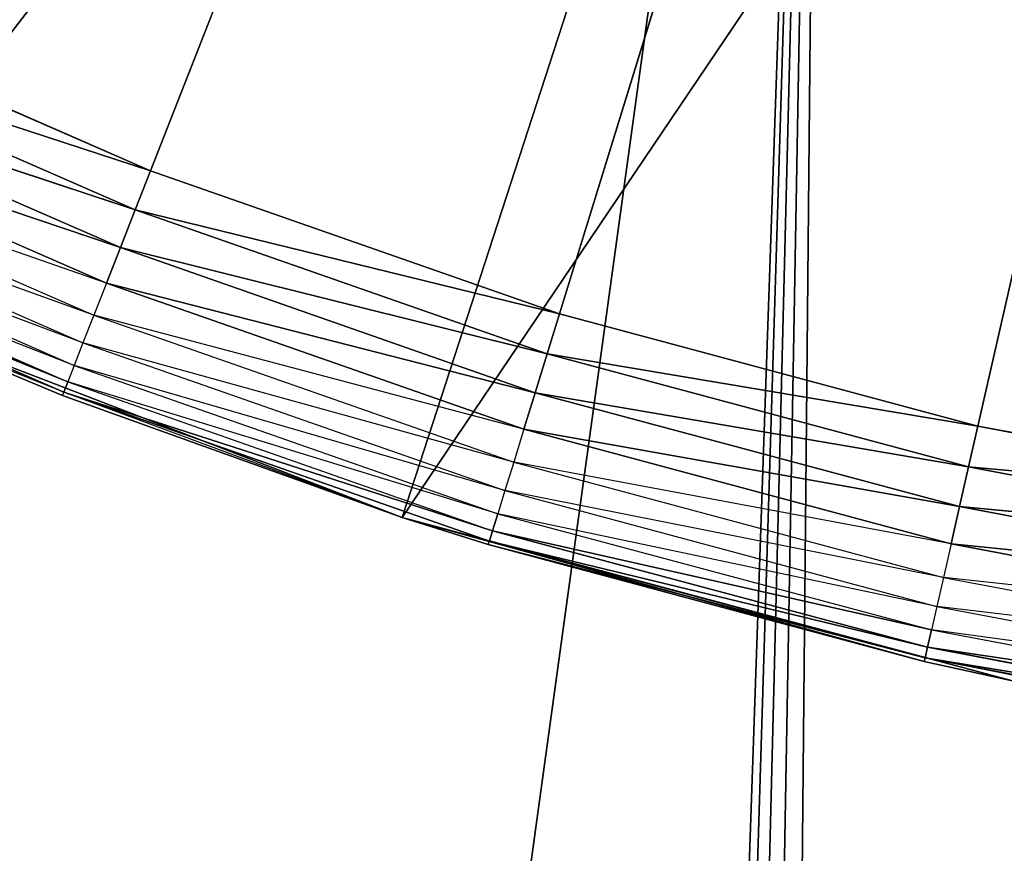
# Model space of a CAD drawing. Extents: x 0.05 to 8.85, y 0.05 to 8.85.
# Tile 344 of 656: x 1.015 to 1.0966, y 7.1958 to 7.2649. Entities that reach past the tile are written whole.
import ezdxf

# ---------------------------------------------------------------- set-up
doc = ezdxf.new("R2010")
doc.units = 0
doc.header["$LTSCALE"] = 2.54
doc.layers.get('0').update_dxf_attribs({"color": 13, "linetype": 'CONTINUOUS'})

# ---------------------------------------------------------------- blocks, each defined once
blk = doc.blocks.new('SZCZOTKA_DO_WC_BEZ_POKRYWK')
at = {"color": 0}
for p, q in [((1.025867, 7.252337, 5.35), (1.20123, 7.699156, 5.35)), ((1.025867, 7.252337, 5.35), (1.20123, 7.699156, 5.35)), ((1.20123, 7.699156, 5.35), (1.059748, 7.240482, 5.35)), ((1.20123, 7.699156, 5.35), (1.059748, 7.240482, 5.35)), ((1.09442, 7.23119, 5.35), (1.20123, 7.699156, 5.35)), ((1.09442, 7.23119, 5.35), (1.20123, 7.699156, 5.35)), ((0.07623, 0.074156, 5.65), (1.081523, 7.370264, 5.65)), ((0.07623, 0.074156, 5.65), (1.081523, 7.370264, 5.65)), ((0.872338, 1.318863, 5.65), (1.081523, 7.370264, 5.65)), ((0.872338, 1.318863, 5.65), (1.081523, 7.370264, 5.65)), ((0.898121, 1.374156, 5.65), (1.081523, 7.370264, 5.65)), ((0.898121, 1.374156, 5.65), (1.081523, 7.370264, 5.65)), ((0.933114, 1.424132, 5.65), (1.081523, 7.370264, 5.65)), ((0.933114, 1.424132, 5.65), (1.081523, 7.370264, 5.65)), ((0.976254, 1.467272, 5.65), (1.081523, 7.370264, 5.65)), ((0.976254, 1.467272, 5.65), (1.081523, 7.370264, 5.65)), ((1.02623, 1.502265, 5.65), (1.081523, 7.370264, 5.65)), ((1.02623, 1.502265, 5.65), (1.081523, 7.370264, 5.65)), ((0.997862, 7.242384, 5.55), (1.093074, 7.366286, 5.55)), ((0.997862, 7.242384, 5.55), (1.093074, 7.366286, 5.55)), ((1.046722, 7.223627, 5.55), (1.093074, 7.366286, 5.55)), ((1.046722, 7.223627, 5.55), (1.093074, 7.366286, 5.55)), ((1.046722, 7.223627, 5.55), (1.135647, 7.355356, 5.55)), ((1.046722, 7.223627, 5.55), (1.135647, 7.355356, 5.55)), ((1.025867, 7.252337, 5.35), (0.992966, 7.266691, 5.35)), ((1.025867, 7.252337, 5.35), (0.992966, 7.266691, 5.35)), ((0.991459, 7.263562, 5.350304), (1.024598, 7.249104, 5.350304)), ((1.025867, 7.252337, 5.35), (0.991459, 7.263562, 5.350304)), ((1.025867, 7.252337, 5.35), (0.991459, 7.263562, 5.350304)), ((0.991459, 7.263562, 5.350304), (1.024598, 7.249104, 5.350304)), ((0.989998, 7.260528, 5.351206), (1.023367, 7.245969, 5.351206)), ((1.024598, 7.249104, 5.350304), (0.989998, 7.260528, 5.351206)), ((1.024598, 7.249104, 5.350304), (0.989998, 7.260528, 5.351206)), ((0.989998, 7.260528, 5.351206), (1.023367, 7.245969, 5.351206)), ((1.023367, 7.245969, 5.351206), (0.988627, 7.257681, 5.352679)), ((1.023367, 7.245969, 5.351206), (0.988627, 7.257681, 5.352679)), ((0.988627, 7.257681, 5.352679), (1.022213, 7.243028, 5.352679)), ((0.987388, 7.255109, 5.354679), (1.02117, 7.240369, 5.354679)), ((1.022213, 7.243028, 5.352679), (0.987388, 7.255109, 5.354679)), ((0.986318, 7.252888, 5.357144), (1.020269, 7.238075, 5.357144)), ((1.02117, 7.240369, 5.354679), (0.986318, 7.252888, 5.357144)), ((1.025867, 7.252337, 5.35), (1.024598, 7.249104, 5.350304)), ((1.025867, 7.252337, 5.35), (1.024598, 7.249104, 5.350304)), ((1.059748, 7.240482, 5.35), (1.025867, 7.252337, 5.35)), ((1.059748, 7.240482, 5.35), (1.025867, 7.252337, 5.35)), ((0.985451, 7.251086, 5.36), (1.019539, 7.236214, 5.36)), ((1.020269, 7.238075, 5.357144), (0.985451, 7.251086, 5.36)), ((1.019539, 7.236214, 5.36), (0.984812, 7.249758, 5.36316)), ((0.984812, 7.249758, 5.36316), (1.019, 7.234842, 5.36316)), ((0.98442, 7.248946, 5.366527), (1.018671, 7.234002, 5.366527)), ((1.019, 7.234842, 5.36316), (0.98442, 7.248946, 5.366527)), ((1.019, 7.234842, 5.36316), (0.98442, 7.248946, 5.366527)), ((0.98442, 7.248946, 5.366527), (1.018671, 7.234002, 5.366527)), ((1.024598, 7.249104, 5.350304), (1.023367, 7.245969, 5.351206)), ((1.024598, 7.249104, 5.350304), (1.023367, 7.245969, 5.351206)), ((1.024598, 7.249104, 5.350304), (1.058724, 7.237163, 5.350304)), ((1.059748, 7.240482, 5.35), (1.024598, 7.249104, 5.350304)), ((1.059748, 7.240482, 5.35), (1.024598, 7.249104, 5.350304)), ((1.024598, 7.249104, 5.350304), (1.058724, 7.237163, 5.350304)), ((1.023367, 7.245969, 5.351206), (1.022213, 7.243028, 5.352679)), ((1.023367, 7.245969, 5.351206), (1.022213, 7.243028, 5.352679)), ((1.023367, 7.245969, 5.351206), (1.057731, 7.233945, 5.351206)), ((1.058724, 7.237163, 5.350304), (1.023367, 7.245969, 5.351206)), ((1.058724, 7.237163, 5.350304), (1.023367, 7.245969, 5.351206)), ((1.023367, 7.245969, 5.351206), (1.057731, 7.233945, 5.351206)), ((1.022213, 7.243028, 5.352679), (1.02117, 7.240369, 5.354679)), ((1.057731, 7.233945, 5.351206), (1.022213, 7.243028, 5.352679)), ((1.057731, 7.233945, 5.351206), (1.022213, 7.243028, 5.352679)), ((1.022213, 7.243028, 5.352679), (1.0568, 7.230926, 5.352679)), ((1.046722, 7.223627, 5.55), (0.997862, 7.242384, 5.55)), ((0.997862, 7.242384, 5.55), (1.01856, 7.233719, 5.37)), ((0.997862, 7.242384, 5.55), (1.01856, 7.233719, 5.37)), ((0.997862, 7.242384, 5.37), (1.01856, 7.233719, 5.37)), ((1.046722, 7.223627, 5.55), (0.997862, 7.242384, 5.55)), ((1.018671, 7.234002, 5.366527), (0.997862, 7.242384, 5.37)), ((1.02117, 7.240369, 5.354679), (1.020269, 7.238075, 5.357144)), ((1.02117, 7.240369, 5.354679), (1.055958, 7.228197, 5.354679)), ((1.0568, 7.230926, 5.352679), (1.02117, 7.240369, 5.354679)), ((1.059748, 7.240482, 5.35), (1.058724, 7.237163, 5.350304)), ((1.059748, 7.240482, 5.35), (1.058724, 7.237163, 5.350304)), ((1.09442, 7.23119, 5.35), (1.059748, 7.240482, 5.35)), ((1.09442, 7.23119, 5.35), (1.059748, 7.240482, 5.35)), ((1.020269, 7.238075, 5.357144), (1.019539, 7.236214, 5.36)), ((1.020269, 7.238075, 5.357144), (1.055232, 7.225841, 5.357144)), ((1.055958, 7.228197, 5.354679), (1.020269, 7.238075, 5.357144)), ((1.058724, 7.237163, 5.350304), (1.057731, 7.233945, 5.351206)), ((1.058724, 7.237163, 5.350304), (1.057731, 7.233945, 5.351206)), ((1.058724, 7.237163, 5.350304), (1.093647, 7.227805, 5.350304)), ((1.09442, 7.23119, 5.35), (1.058724, 7.237163, 5.350304)), ((1.09442, 7.23119, 5.35), (1.058724, 7.237163, 5.350304)), ((1.058724, 7.237163, 5.350304), (1.093647, 7.227805, 5.350304)), ((1.019539, 7.236214, 5.36), (1.019, 7.234842, 5.36316)), ((1.019539, 7.236214, 5.36), (1.054642, 7.22393, 5.36)), ((1.055232, 7.225841, 5.357144), (1.019539, 7.236214, 5.36)), ((1.019, 7.234842, 5.36316), (1.018671, 7.234002, 5.366527)), ((1.019, 7.234842, 5.36316), (1.018671, 7.234002, 5.366527)), ((1.054642, 7.22393, 5.36), (1.019, 7.234842, 5.36316)), ((1.019, 7.234842, 5.36316), (1.054208, 7.222522, 5.36316)), ((1.01856, 7.233719, 5.37), (1.018671, 7.234002, 5.366527)), ((1.046722, 7.223627, 5.37), (1.018671, 7.234002, 5.366527)), ((1.018671, 7.234002, 5.366527), (1.053942, 7.22166, 5.366527)), ((1.054208, 7.222522, 5.36316), (1.018671, 7.234002, 5.366527)), ((1.054208, 7.222522, 5.36316), (1.018671, 7.234002, 5.366527)), ((1.018671, 7.234002, 5.366527), (1.053942, 7.22166, 5.366527)), ((1.057731, 7.233945, 5.351206), (1.0568, 7.230926, 5.352679)), ((1.057731, 7.233945, 5.351206), (1.0568, 7.230926, 5.352679)), ((1.057731, 7.233945, 5.351206), (1.092898, 7.224522, 5.351206)), ((1.093647, 7.227805, 5.350304), (1.057731, 7.233945, 5.351206)), ((1.093647, 7.227805, 5.350304), (1.057731, 7.233945, 5.351206)), ((1.057731, 7.233945, 5.351206), (1.092898, 7.224522, 5.351206)), ((1.046722, 7.223627, 5.55), (1.01856, 7.233719, 5.37)), ((1.01856, 7.233719, 5.37), (1.046722, 7.223627, 5.37)), ((1.046722, 7.223627, 5.55), (1.01856, 7.233719, 5.37)), ((1.0568, 7.230926, 5.352679), (1.055958, 7.228197, 5.354679)), ((1.092898, 7.224522, 5.351206), (1.0568, 7.230926, 5.352679)), ((1.092898, 7.224522, 5.351206), (1.0568, 7.230926, 5.352679)), ((1.0568, 7.230926, 5.352679), (1.092195, 7.221442, 5.352679)), ((1.09442, 7.23119, 5.35), (1.093647, 7.227805, 5.350304)), ((1.09442, 7.23119, 5.35), (1.093647, 7.227805, 5.350304)), ((1.12969, 7.224517, 5.35), (1.09442, 7.23119, 5.35)), ((1.12969, 7.224517, 5.35), (1.09442, 7.23119, 5.35)), ((1.055958, 7.228197, 5.354679), (1.055232, 7.225841, 5.357144)), ((1.055958, 7.228197, 5.354679), (1.091559, 7.218657, 5.354679)), ((1.092195, 7.221442, 5.352679), (1.055958, 7.228197, 5.354679)), ((1.093647, 7.227805, 5.350304), (1.092898, 7.224522, 5.351206)), ((1.093647, 7.227805, 5.350304), (1.092898, 7.224522, 5.351206)), ((1.093647, 7.227805, 5.350304), (1.129172, 7.221083, 5.350304)), ((1.12969, 7.224517, 5.35), (1.093647, 7.227805, 5.350304)), ((1.12969, 7.224517, 5.35), (1.093647, 7.227805, 5.350304)), ((1.093647, 7.227805, 5.350304), (1.129172, 7.221083, 5.350304)), ((1.055232, 7.225841, 5.357144), (1.054642, 7.22393, 5.36)), ((1.055232, 7.225841, 5.357144), (1.091011, 7.216254, 5.357144)), ((1.091559, 7.218657, 5.354679), (1.055232, 7.225841, 5.357144)), ((1.092898, 7.224522, 5.351206), (1.092195, 7.221442, 5.352679)), ((1.092898, 7.224522, 5.351206), (1.092195, 7.221442, 5.352679)), ((1.092898, 7.224522, 5.351206), (1.12867, 7.217754, 5.351206)), ((1.129172, 7.221083, 5.350304), (1.092898, 7.224522, 5.351206)), ((1.129172, 7.221083, 5.350304), (1.092898, 7.224522, 5.351206)), ((1.092898, 7.224522, 5.351206), (1.12867, 7.217754, 5.351206)), ((1.046722, 7.223627, 5.37), (1.046722, 7.223627, 5.55)), ((1.046722, 7.223627, 5.37), (1.053853, 7.22137, 5.37)), ((1.053853, 7.22137, 5.37), (1.046722, 7.223627, 5.55)), ((1.046722, 7.223627, 5.37), (1.046722, 7.223627, 5.55)), ((1.053853, 7.22137, 5.37), (1.046722, 7.223627, 5.55)), ((1.08997, 7.211692, 5.37), (1.046722, 7.223627, 5.55)), ((1.08997, 7.211692, 5.37), (1.046722, 7.223627, 5.55)), ((1.097274, 7.210082, 5.55), (1.046722, 7.223627, 5.55)), ((1.097274, 7.210082, 5.55), (1.046722, 7.223627, 5.55)), ((1.046722, 7.223627, 5.37), (1.053942, 7.22166, 5.366527)), ((1.054642, 7.22393, 5.36), (1.054208, 7.222522, 5.36316)), ((1.091011, 7.216254, 5.357144), (1.054642, 7.22393, 5.36)), ((1.054642, 7.22393, 5.36), (1.090566, 7.214304, 5.36)), ((1.054208, 7.222522, 5.36316), (1.053942, 7.22166, 5.366527)), ((1.054208, 7.222522, 5.36316), (1.053942, 7.22166, 5.366527)), ((1.054208, 7.222522, 5.36316), (1.090238, 7.212868, 5.36316)), ((1.090566, 7.214304, 5.36), (1.054208, 7.222522, 5.36316)), ((1.090566, 7.214304, 5.36), (1.054208, 7.222522, 5.36316)), ((1.054208, 7.222522, 5.36316), (1.090238, 7.212868, 5.36316)), ((1.053853, 7.22137, 5.37), (1.053942, 7.22166, 5.366527)), ((1.053942, 7.22166, 5.366527), (1.090037, 7.211988, 5.366527)), ((1.090238, 7.212868, 5.36316), (1.053942, 7.22166, 5.366527)), ((1.090238, 7.212868, 5.36316), (1.053942, 7.22166, 5.366527)), ((1.053942, 7.22166, 5.366527), (1.090037, 7.211988, 5.366527)), ((1.053853, 7.22137, 5.37), (1.08997, 7.211692, 5.37)), ((1.053853, 7.22137, 5.37), (1.08997, 7.211692, 5.37)), ((1.053853, 7.22137, 5.37), (1.090037, 7.211988, 5.366527)), ((1.053853, 7.22137, 5.37), (1.090037, 7.211988, 5.366527)), ((1.092195, 7.221442, 5.352679), (1.091559, 7.218657, 5.354679)), ((1.12867, 7.217754, 5.351206), (1.092195, 7.221442, 5.352679)), ((1.12867, 7.217754, 5.351206), (1.092195, 7.221442, 5.352679)), ((1.092195, 7.221442, 5.352679), (1.128199, 7.214629, 5.352679)), ((1.091559, 7.218657, 5.354679), (1.091011, 7.216254, 5.357144)), ((1.091559, 7.218657, 5.354679), (1.127774, 7.211805, 5.354679)), ((1.128199, 7.214629, 5.352679), (1.091559, 7.218657, 5.354679)), ((1.091011, 7.216254, 5.357144), (1.090566, 7.214304, 5.36)), ((1.091011, 7.216254, 5.357144), (1.127406, 7.209367, 5.357144)), ((1.127774, 7.211805, 5.354679), (1.091011, 7.216254, 5.357144)), ((1.090566, 7.214304, 5.36), (1.090238, 7.212868, 5.36316)), ((1.090566, 7.214304, 5.36), (1.090238, 7.212868, 5.36316)), ((1.127406, 7.209367, 5.357144), (1.090566, 7.214304, 5.36)), ((1.090566, 7.214304, 5.36), (1.127108, 7.207391, 5.36)), ((1.090238, 7.212868, 5.36316), (1.090037, 7.211988, 5.366527)), ((1.090238, 7.212868, 5.36316), (1.090037, 7.211988, 5.366527)), ((1.090238, 7.212868, 5.36316), (1.126889, 7.205933, 5.36316)), ((1.127108, 7.207391, 5.36), (1.090238, 7.212868, 5.36316)), ((1.127108, 7.207391, 5.36), (1.090238, 7.212868, 5.36316)), ((1.090238, 7.212868, 5.36316), (1.126889, 7.205933, 5.36316)), ((1.08997, 7.211692, 5.37), (1.090037, 7.211988, 5.366527)), ((1.097274, 7.210082, 5.37), (1.090037, 7.211988, 5.366527)), ((1.126709, 7.204741, 5.37), (1.090037, 7.211988, 5.366527)), ((1.090037, 7.211988, 5.366527), (1.126754, 7.205042, 5.366527)), ((1.126889, 7.205933, 5.36316), (1.090037, 7.211988, 5.366527)), ((1.126889, 7.205933, 5.36316), (1.090037, 7.211988, 5.366527)), ((1.090037, 7.211988, 5.366527), (1.126754, 7.205042, 5.366527)), ((1.08997, 7.211692, 5.37), (1.097274, 7.210082, 5.55)), ((1.08997, 7.211692, 5.37), (1.097274, 7.210082, 5.37)), ((1.08997, 7.211692, 5.37), (1.097274, 7.210082, 5.55))]:
    blk.add_line(p, q, dxfattribs=at)
mesh = blk.add_polyface(dxfattribs=at)
corners = [(1.20123, 7.699156, 5.35), (1.025867, 7.252337, 5.35), (0.992966, 7.266691, 5.35)]
mesh.append_faces([[corners[k] for k in face] for face in [(0, 1, 2)]], dxfattribs={"color": 0})
mesh = blk.add_polyface(dxfattribs=at)
corners = [(1.20123, 7.699156, 5.35), (1.059748, 7.240482, 5.35), (1.025867, 7.252337, 5.35)]
mesh.append_faces([[corners[k] for k in face] for face in [(0, 1, 2)]], dxfattribs={"color": 0})
mesh = blk.add_polyface(dxfattribs=at)
corners = [(1.20123, 7.699156, 5.35), (1.09442, 7.23119, 5.35), (1.059748, 7.240482, 5.35)]
mesh.append_faces([[corners[k] for k in face] for face in [(0, 1, 2)]], dxfattribs={"color": 0})
mesh = blk.add_polyface(dxfattribs=at)
corners = [(1.20123, 7.699156, 5.35), (1.12969, 7.224517, 5.35), (1.09442, 7.23119, 5.35)]
mesh.append_faces([[corners[k] for k in face] for face in [(0, 1, 2)]], dxfattribs={"color": 0})
mesh = blk.add_polyface(dxfattribs=at)
corners = [(1.140453, 1.543839, 5.55), (1.081523, 1.528049, 5.55), (0.872338, 7.579449, 5.55)]
mesh.append_faces([[corners[k] for k in face] for face in [(0, 1, 2)]], dxfattribs={"color": 0})
mesh = blk.add_polyface(dxfattribs=at)
corners = [(1.081523, 1.528049, 5.55), (1.02623, 1.502265, 5.55), (0.872338, 7.579449, 5.55)]
mesh.append_faces([[corners[k] for k in face] for face in [(0, 1, 2)]], dxfattribs={"color": 0})
mesh = blk.add_polyface(dxfattribs=at)
corners = [(1.02623, 1.502265, 5.55), (0.978132, 1.468836, 5.55), (0.872338, 7.579449, 5.55)]
mesh.append_faces([[corners[k] for k in face] for face in [(0, 1, 2)]], dxfattribs={"color": 0})
mesh = blk.add_polyface(dxfattribs=at)
corners = [(1.20123, 1.549156, 5.55), (1.140453, 1.543839, 5.55), (0.872338, 7.579449, 5.55)]
mesh.append_faces([[corners[k] for k in face] for face in [(0, 1, 2)]], dxfattribs={"color": 0})
mesh = blk.add_polyface(dxfattribs=at)
corners = [(1.20123, 1.549156, 5.55), (0.872338, 7.579449, 5.55), (0.898121, 7.524156, 5.55)]
mesh.append_faces([[corners[k] for k in face] for face in [(0, 1, 2)]], dxfattribs={"color": 0})
mesh = blk.add_polyface(dxfattribs=at)
corners = [(1.262007, 1.543839, 5.55), (1.20123, 1.549156, 5.55), (0.898121, 7.524156, 5.55)]
mesh.append_faces([[corners[k] for k in face] for face in [(0, 1, 2)]], dxfattribs={"color": 0})
mesh = blk.add_polyface(dxfattribs=at)
corners = [(1.262007, 1.543839, 5.55), (0.898121, 7.524156, 5.55), (0.933114, 7.474181, 5.55)]
mesh.append_faces([[corners[k] for k in face] for face in [(0, 1, 2)]], dxfattribs={"color": 0})
mesh = blk.add_polyface(dxfattribs=at)
corners = [(1.262007, 1.543839, 5.55), (0.933114, 7.474181, 5.55), (0.978132, 7.429476, 5.55)]
mesh.append_faces([[corners[k] for k in face] for face in [(0, 1, 2)]], dxfattribs={"color": 0})
mesh = blk.add_polyface(dxfattribs=at)
corners = [(1.02623, 7.396047, 5.65), (0.976254, 7.43104, 5.65), (0.07623, 0.074156, 5.65)]
mesh.append_faces([[corners[k] for k in face] for face in [(0, 1, 2)]], dxfattribs={"color": 0})
mesh = blk.add_polyface(dxfattribs=at)
corners = [(7.820937, 1.528049, 5.55), (7.762007, 1.543839, 5.55), (0.978132, 7.429476, 5.55)]
mesh.append_faces([[corners[k] for k in face] for face in [(0, 1, 2)]], dxfattribs={"color": 0})
mesh = blk.add_polyface(dxfattribs=at)
corners = [(7.87623, 1.502265, 5.55), (7.820937, 1.528049, 5.55), (0.978132, 7.429476, 5.55)]
mesh.append_faces([[corners[k] for k in face] for face in [(0, 1, 2)]], dxfattribs={"color": 0})
mesh = blk.add_polyface(dxfattribs=at)
corners = [(7.762007, 1.543839, 5.55), (7.70123, 1.549156, 5.55), (0.978132, 7.429476, 5.55)]
mesh.append_faces([[corners[k] for k in face] for face in [(0, 1, 2)]], dxfattribs={"color": 0})
mesh = blk.add_polyface(dxfattribs=at)
corners = [(7.70123, 1.549156, 5.55), (7.640453, 1.543839, 5.55), (0.978132, 7.429476, 5.55)]
mesh.append_faces([[corners[k] for k in face] for face in [(0, 1, 2)]], dxfattribs={"color": 0})
mesh = blk.add_polyface(dxfattribs=at)
corners = [(7.640453, 1.543839, 5.55), (7.581523, 1.528049, 5.55), (0.978132, 7.429476, 5.55)]
mesh.append_faces([[corners[k] for k in face] for face in [(0, 1, 2)]], dxfattribs={"color": 0})
mesh = blk.add_polyface(dxfattribs=at)
corners = [(7.926206, 1.467272, 5.55), (7.87623, 1.502265, 5.55), (0.978132, 7.429476, 5.55)]
mesh.append_faces([[corners[k] for k in face] for face in [(0, 1, 2)]], dxfattribs={"color": 0})
mesh = blk.add_polyface(dxfattribs=at)
corners = [(7.926206, 1.467272, 5.55), (0.978132, 7.429476, 5.55), (1.02623, 7.396047, 5.55)]
mesh.append_faces([[corners[k] for k in face] for face in [(0, 1, 2)]], dxfattribs={"color": 0})
mesh = blk.add_polyface(dxfattribs=at)
corners = [(1.320937, 1.528049, 5.55), (1.262007, 1.543839, 5.55), (0.978132, 7.429476, 5.55)]
mesh.append_faces([[corners[k] for k in face] for face in [(0, 1, 2)]], dxfattribs={"color": 0})
mesh = blk.add_polyface(dxfattribs=at)
corners = [(1.37623, 1.502265, 5.55), (1.320937, 1.528049, 5.55), (0.978132, 7.429476, 5.55)]
mesh.append_faces([[corners[k] for k in face] for face in [(0, 1, 2)]], dxfattribs={"color": 0})
mesh = blk.add_polyface(dxfattribs=at)
corners = [(7.581523, 1.528049, 5.55), (1.469346, 1.424132, 5.55), (0.978132, 7.429476, 5.55)]
mesh.append_faces([[corners[k] for k in face] for face in [(0, 1, 2)]], dxfattribs={"color": 0})
mesh = blk.add_polyface(dxfattribs=at)
corners = [(1.469346, 1.424132, 5.55), (1.424329, 1.468836, 5.55), (0.978132, 7.429476, 5.55)]
mesh.append_faces([[corners[k] for k in face] for face in [(0, 1, 2)]], dxfattribs={"color": 0})
mesh = blk.add_polyface(dxfattribs=at)
corners = [(1.424329, 1.468836, 5.55), (1.37623, 1.502265, 5.55), (0.978132, 7.429476, 5.55)]
mesh.append_faces([[corners[k] for k in face] for face in [(0, 1, 2)]], dxfattribs={"color": 0})
mesh = blk.add_polyface(dxfattribs=at)
corners = [(1.081523, 7.370264, 5.65), (1.02623, 7.396047, 5.65), (0.07623, 0.074156, 5.65)]
mesh.append_faces([[corners[k] for k in face] for face in [(0, 1, 2)]], dxfattribs={"color": 0})
mesh = blk.add_polyface(dxfattribs=at)
corners = [(7.926206, 1.467272, 5.55), (1.02623, 7.396047, 5.55), (1.081523, 7.370264, 5.55)]
mesh.append_faces([[corners[k] for k in face] for face in [(0, 1, 2)]], dxfattribs={"color": 0})
mesh = blk.add_polyface(dxfattribs=at)
corners = [(1.052207, 7.382467, 5.55), (0.95123, 7.266143, 5.55), (0.997862, 7.242384, 5.55)]
mesh.append_faces([[corners[k] for k in face] for face in [(0, 1, 2)]], dxfattribs={"color": 0})
mesh = blk.add_polyface(dxfattribs=at)
corners = [(1.093074, 7.366286, 5.55), (1.052207, 7.382467, 5.55), (0.997862, 7.242384, 5.55)]
mesh.append_faces([[corners[k] for k in face] for face in [(0, 1, 2)]], dxfattribs={"color": 0})
mesh = blk.add_polyface(dxfattribs=at)
corners = [(1.081523, 7.370264, 5.65), (0.07623, 0.074156, 5.65), (0.872338, 1.318863, 5.65)]
mesh.append_faces([[corners[k] for k in face] for face in [(0, 1, 2)]], dxfattribs={"color": 0})
mesh = blk.add_polyface(dxfattribs=at)
corners = [(1.081523, 7.370264, 5.65), (0.872338, 1.318863, 5.65), (0.898121, 1.374156, 5.65)]
mesh.append_faces([[corners[k] for k in face] for face in [(0, 1, 2)]], dxfattribs={"color": 0})
mesh = blk.add_polyface(dxfattribs=at)
corners = [(1.081523, 7.370264, 5.65), (0.898121, 1.374156, 5.65), (0.933114, 1.424132, 5.65)]
mesh.append_faces([[corners[k] for k in face] for face in [(0, 1, 2)]], dxfattribs={"color": 0})
mesh = blk.add_polyface(dxfattribs=at)
corners = [(1.081523, 7.370264, 5.65), (0.933114, 1.424132, 5.65), (0.976254, 1.467272, 5.65)]
mesh.append_faces([[corners[k] for k in face] for face in [(0, 1, 2)]], dxfattribs={"color": 0})
mesh = blk.add_polyface(dxfattribs=at)
corners = [(1.081523, 7.370264, 5.65), (0.976254, 1.467272, 5.65), (1.02623, 1.502265, 5.65)]
mesh.append_faces([[corners[k] for k in face] for face in [(0, 1, 2)]], dxfattribs={"color": 0})
mesh = blk.add_polyface(dxfattribs=at)
corners = [(1.140453, 7.354473, 5.65), (1.081523, 7.370264, 5.65), (1.02623, 1.502265, 5.65)]
mesh.append_faces([[corners[k] for k in face] for face in [(0, 1, 2)]], dxfattribs={"color": 0})
mesh = blk.add_polyface(dxfattribs=at)
corners = [(7.926206, 1.467272, 5.55), (1.081523, 7.370264, 5.55), (1.140453, 7.354473, 5.55)]
mesh.append_faces([[corners[k] for k in face] for face in [(0, 1, 2)]], dxfattribs={"color": 0})
mesh = blk.add_polyface(dxfattribs=at)
corners = [(1.093074, 7.366286, 5.55), (0.997862, 7.242384, 5.55), (1.046722, 7.223627, 5.55)]
mesh.append_faces([[corners[k] for k in face] for face in [(0, 1, 2)]], dxfattribs={"color": 0})
mesh = blk.add_polyface(dxfattribs=at)
corners = [(1.135647, 7.355356, 5.55), (1.093074, 7.366286, 5.55), (1.046722, 7.223627, 5.55)]
mesh.append_faces([[corners[k] for k in face] for face in [(0, 1, 2)]], dxfattribs={"color": 0})
mesh = blk.add_polyface(dxfattribs=at)
corners = [(1.135647, 7.355356, 5.55), (1.046722, 7.223627, 5.55), (1.097274, 7.210082, 5.55)]
mesh.append_faces([[corners[k] for k in face] for face in [(0, 1, 2)]], dxfattribs={"color": 0})
mesh = blk.add_polyface(dxfattribs=at)
corners = [(1.140453, 7.354473, 5.65), (1.02623, 1.502265, 5.65), (1.081523, 1.528049, 5.65)]
mesh.append_faces([[corners[k] for k in face] for face in [(0, 1, 2)]], dxfattribs={"color": 0})
mesh = blk.add_polyface(dxfattribs=at)
corners = [(1.140453, 7.354473, 5.65), (1.081523, 1.528049, 5.65), (1.140453, 1.543839, 5.65)]
mesh.append_faces([[corners[k] for k in face] for face in [(0, 1, 2)]], dxfattribs={"color": 0})
mesh = blk.add_polyface(dxfattribs=at)
corners = [(1.025867, 7.252337, 5.35), (0.991459, 7.263562, 5.350304), (0.992966, 7.266691, 5.35)]
mesh.append_faces([[corners[k] for k in face] for face in [(0, 1, 2)]], dxfattribs={"color": 0})
mesh = blk.add_polyface(dxfattribs=at)
corners = [(1.024598, 7.249104, 5.350304), (0.989998, 7.260528, 5.351206), (0.991459, 7.263562, 5.350304)]
mesh.append_faces([[corners[k] for k in face] for face in [(0, 1, 2)]], dxfattribs={"color": 0})
mesh = blk.add_polyface(dxfattribs=at)
corners = [(1.025867, 7.252337, 5.35), (1.024598, 7.249104, 5.350304), (0.991459, 7.263562, 5.350304)]
mesh.append_faces([[corners[k] for k in face] for face in [(0, 1, 2)]], dxfattribs={"color": 0})
mesh = blk.add_polyface(dxfattribs=at)
corners = [(1.023367, 7.245969, 5.351206), (0.988627, 7.257681, 5.352679), (0.989998, 7.260528, 5.351206)]
mesh.append_faces([[corners[k] for k in face] for face in [(0, 1, 2)]], dxfattribs={"color": 0})
mesh = blk.add_polyface(dxfattribs=at)
corners = [(1.024598, 7.249104, 5.350304), (1.023367, 7.245969, 5.351206), (0.989998, 7.260528, 5.351206)]
mesh.append_faces([[corners[k] for k in face] for face in [(0, 1, 2)]], dxfattribs={"color": 0})
mesh = blk.add_polyface(dxfattribs=at)
corners = [(1.023367, 7.245969, 5.351206), (1.022213, 7.243028, 5.352679), (0.988627, 7.257681, 5.352679)]
mesh.append_faces([[corners[k] for k in face] for face in [(0, 1, 2)]], dxfattribs={"color": 0})
mesh = blk.add_polyface(dxfattribs=at)
corners = [(1.059748, 7.240482, 5.35), (1.024598, 7.249104, 5.350304), (1.025867, 7.252337, 5.35)]
mesh.append_faces([[corners[k] for k in face] for face in [(0, 1, 2)]], dxfattribs={"color": 0})
mesh = blk.add_polyface(dxfattribs=at)
corners = [(0.98442, 7.248946, 5.366527), (0.984812, 7.249758, 5.36316), (1.019, 7.234842, 5.36316)]
mesh.append_faces([[corners[k] for k in face] for face in [(0, 1, 2)]], dxfattribs={"color": 0})
mesh = blk.add_polyface(dxfattribs=at)
corners = [(0.997862, 7.242384, 5.37), (0.98442, 7.248946, 5.366527), (1.018671, 7.234002, 5.366527)]
mesh.append_faces([[corners[k] for k in face] for face in [(0, 1, 2)]], dxfattribs={"color": 0})
mesh = blk.add_polyface(dxfattribs=at)
corners = [(0.98442, 7.248946, 5.366527), (1.019, 7.234842, 5.36316), (1.018671, 7.234002, 5.366527)]
mesh.append_faces([[corners[k] for k in face] for face in [(0, 1, 2)]], dxfattribs={"color": 0})
mesh = blk.add_polyface(dxfattribs=at)
corners = [(1.058724, 7.237163, 5.350304), (1.023367, 7.245969, 5.351206), (1.024598, 7.249104, 5.350304)]
mesh.append_faces([[corners[k] for k in face] for face in [(0, 1, 2)]], dxfattribs={"color": 0})
mesh = blk.add_polyface(dxfattribs=at)
corners = [(1.059748, 7.240482, 5.35), (1.058724, 7.237163, 5.350304), (1.024598, 7.249104, 5.350304)]
mesh.append_faces([[corners[k] for k in face] for face in [(0, 1, 2)]], dxfattribs={"color": 0})
mesh = blk.add_polyface(dxfattribs=at)
corners = [(1.057731, 7.233945, 5.351206), (1.022213, 7.243028, 5.352679), (1.023367, 7.245969, 5.351206)]
mesh.append_faces([[corners[k] for k in face] for face in [(0, 1, 2)]], dxfattribs={"color": 0})
mesh = blk.add_polyface(dxfattribs=at)
corners = [(1.058724, 7.237163, 5.350304), (1.057731, 7.233945, 5.351206), (1.023367, 7.245969, 5.351206)]
mesh.append_faces([[corners[k] for k in face] for face in [(0, 1, 2)]], dxfattribs={"color": 0})
mesh = blk.add_polyface(dxfattribs=at)
corners = [(1.057731, 7.233945, 5.351206), (1.0568, 7.230926, 5.352679), (1.022213, 7.243028, 5.352679)]
mesh.append_faces([[corners[k] for k in face] for face in [(0, 1, 2)]], dxfattribs={"color": 0})
mesh = blk.add_polyface(dxfattribs=at)
corners = [(0.997862, 7.242384, 5.55), (1.01856, 7.233719, 5.37), (1.046722, 7.223627, 5.55)]
mesh.append_faces([[corners[k] for k in face] for face in [(0, 1, 2)]], dxfattribs={"color": 0})
mesh = blk.add_polyface(dxfattribs=at)
corners = [(0.997862, 7.242384, 5.55), (0.997862, 7.242384, 5.37), (1.01856, 7.233719, 5.37)]
mesh.append_faces([[corners[k] for k in face] for face in [(0, 1, 2)]], dxfattribs={"color": 0})
mesh = blk.add_polyface(dxfattribs=at)
corners = [(1.09442, 7.23119, 5.35), (1.058724, 7.237163, 5.350304), (1.059748, 7.240482, 5.35)]
mesh.append_faces([[corners[k] for k in face] for face in [(0, 1, 2)]], dxfattribs={"color": 0})
mesh = blk.add_polyface(dxfattribs=at)
corners = [(1.093647, 7.227805, 5.350304), (1.057731, 7.233945, 5.351206), (1.058724, 7.237163, 5.350304)]
mesh.append_faces([[corners[k] for k in face] for face in [(0, 1, 2)]], dxfattribs={"color": 0})
mesh = blk.add_polyface(dxfattribs=at)
corners = [(1.09442, 7.23119, 5.35), (1.093647, 7.227805, 5.350304), (1.058724, 7.237163, 5.350304)]
mesh.append_faces([[corners[k] for k in face] for face in [(0, 1, 2)]], dxfattribs={"color": 0})
mesh = blk.add_polyface(dxfattribs=at)
corners = [(1.018671, 7.234002, 5.366527), (1.019, 7.234842, 5.36316), (1.054208, 7.222522, 5.36316)]
mesh.append_faces([[corners[k] for k in face] for face in [(0, 1, 2)]], dxfattribs={"color": 0})
mesh = blk.add_polyface(dxfattribs=at)
corners = [(1.046722, 7.223627, 5.37), (1.018671, 7.234002, 5.366527), (1.053942, 7.22166, 5.366527)]
mesh.append_faces([[corners[k] for k in face] for face in [(0, 1, 2)]], dxfattribs={"color": 0})
mesh = blk.add_polyface(dxfattribs=at)
corners = [(1.018671, 7.234002, 5.366527), (1.054208, 7.222522, 5.36316), (1.053942, 7.22166, 5.366527)]
mesh.append_faces([[corners[k] for k in face] for face in [(0, 1, 2)]], dxfattribs={"color": 0})
mesh = blk.add_polyface(dxfattribs=at)
corners = [(1.092898, 7.224522, 5.351206), (1.0568, 7.230926, 5.352679), (1.057731, 7.233945, 5.351206)]
mesh.append_faces([[corners[k] for k in face] for face in [(0, 1, 2)]], dxfattribs={"color": 0})
mesh = blk.add_polyface(dxfattribs=at)
corners = [(1.093647, 7.227805, 5.350304), (1.092898, 7.224522, 5.351206), (1.057731, 7.233945, 5.351206)]
mesh.append_faces([[corners[k] for k in face] for face in [(0, 1, 2)]], dxfattribs={"color": 0})
mesh = blk.add_polyface(dxfattribs=at)
corners = [(1.046722, 7.223627, 5.55), (1.01856, 7.233719, 5.37), (1.046722, 7.223627, 5.37)]
mesh.append_faces([[corners[k] for k in face] for face in [(0, 1, 2)]], dxfattribs={"color": 0})
mesh = blk.add_polyface(dxfattribs=at)
corners = [(1.092898, 7.224522, 5.351206), (1.092195, 7.221442, 5.352679), (1.0568, 7.230926, 5.352679)]
mesh.append_faces([[corners[k] for k in face] for face in [(0, 1, 2)]], dxfattribs={"color": 0})
mesh = blk.add_polyface(dxfattribs=at)
corners = [(1.12969, 7.224517, 5.35), (1.093647, 7.227805, 5.350304), (1.09442, 7.23119, 5.35)]
mesh.append_faces([[corners[k] for k in face] for face in [(0, 1, 2)]], dxfattribs={"color": 0})
mesh = blk.add_polyface(dxfattribs=at)
corners = [(1.129172, 7.221083, 5.350304), (1.092898, 7.224522, 5.351206), (1.093647, 7.227805, 5.350304)]
mesh.append_faces([[corners[k] for k in face] for face in [(0, 1, 2)]], dxfattribs={"color": 0})
mesh = blk.add_polyface(dxfattribs=at)
corners = [(1.12969, 7.224517, 5.35), (1.129172, 7.221083, 5.350304), (1.093647, 7.227805, 5.350304)]
mesh.append_faces([[corners[k] for k in face] for face in [(0, 1, 2)]], dxfattribs={"color": 0})
mesh = blk.add_polyface(dxfattribs=at)
corners = [(1.229113, 7.225636, 15.65), (1.010214, 6.949229, 6.15), (0.923562, 6.825391, 15.65)]
mesh.append_faces([[corners[k] for k in face] for face in [(0, 1, 2)]], dxfattribs={"color": 0})
mesh = blk.add_polyface(dxfattribs=at)
corners = [(1.229113, 7.225636, 15.65), (0.923562, 6.825391, 15.65), (1.006502, 6.769526, 15.65)]
mesh.append_faces([[corners[k] for k in face] for face in [(0, 1, 2)]], dxfattribs={"color": 0})
mesh = blk.add_polyface(dxfattribs=at)
corners = [(1.304864, 7.160354, 15.65), (1.229113, 7.225636, 15.65), (1.006502, 6.769526, 15.65)]
mesh.append_faces([[corners[k] for k in face] for face in [(0, 1, 2)]], dxfattribs={"color": 0})
mesh = blk.add_polyface(dxfattribs=at)
corners = [(1.229113, 7.225636, 6.15), (1.010214, 6.949229, 6.15), (1.229113, 7.225636, 15.65)]
mesh.append_faces([[corners[k] for k in face] for face in [(0, 1, 2)]], dxfattribs={"color": 0})
mesh = blk.add_polyface(dxfattribs=at)
corners = [(1.229113, 7.225636, 6.15), (1.016359, 6.944764, 6.063176), (1.010214, 6.949229, 6.15)]
mesh.append_faces([[corners[k] for k in face] for face in [(0, 1, 2)]], dxfattribs={"color": 0})
mesh = blk.add_polyface(dxfattribs=at)
corners = [(1.229113, 7.225636, 6.15), (1.237057, 7.223216, 6.063176), (1.016359, 6.944764, 6.063176)]
mesh.append_faces([[corners[k] for k in face] for face in [(0, 1, 2)]], dxfattribs={"color": 0})
mesh = blk.add_polyface(dxfattribs=at)
corners = [(1.12867, 7.217754, 5.351206), (1.092195, 7.221442, 5.352679), (1.092898, 7.224522, 5.351206)]
mesh.append_faces([[corners[k] for k in face] for face in [(0, 1, 2)]], dxfattribs={"color": 0})
mesh = blk.add_polyface(dxfattribs=at)
corners = [(1.129172, 7.221083, 5.350304), (1.12867, 7.217754, 5.351206), (1.092898, 7.224522, 5.351206)]
mesh.append_faces([[corners[k] for k in face] for face in [(0, 1, 2)]], dxfattribs={"color": 0})
mesh = blk.add_polyface(dxfattribs=at)
corners = [(1.237057, 7.223216, 6.063176), (1.034608, 6.931506, 5.97899), (1.016359, 6.944764, 6.063176)]
mesh.append_faces([[corners[k] for k in face] for face in [(0, 1, 2)]], dxfattribs={"color": 0})
mesh = blk.add_polyface(dxfattribs=at)
corners = [(1.237057, 7.223216, 6.063176), (1.254133, 7.208476, 5.97899), (1.034608, 6.931506, 5.97899)]
mesh.append_faces([[corners[k] for k in face] for face in [(0, 1, 2)]], dxfattribs={"color": 0})
mesh = blk.add_polyface(dxfattribs=at)
corners = [(1.046722, 7.223627, 5.55), (1.046722, 7.223627, 5.37), (1.053853, 7.22137, 5.37)]
mesh.append_faces([[corners[k] for k in face] for face in [(0, 1, 2)]], dxfattribs={"color": 0})
mesh = blk.add_polyface(dxfattribs=at)
corners = [(1.046722, 7.223627, 5.55), (1.053853, 7.22137, 5.37), (1.08997, 7.211692, 5.37)]
mesh.append_faces([[corners[k] for k in face] for face in [(0, 1, 2)]], dxfattribs={"color": 0})
mesh = blk.add_polyface(dxfattribs=at)
corners = [(1.046722, 7.223627, 5.55), (1.08997, 7.211692, 5.37), (1.097274, 7.210082, 5.55)]
mesh.append_faces([[corners[k] for k in face] for face in [(0, 1, 2)]], dxfattribs={"color": 0})
mesh = blk.add_polyface(dxfattribs=at)
corners = [(1.054208, 7.222522, 5.36316), (1.054642, 7.22393, 5.36), (1.090566, 7.214304, 5.36)]
mesh.append_faces([[corners[k] for k in face] for face in [(0, 1, 2)]], dxfattribs={"color": 0})
mesh = blk.add_polyface(dxfattribs=at)
corners = [(1.053942, 7.22166, 5.366527), (1.054208, 7.222522, 5.36316), (1.090238, 7.212868, 5.36316)]
mesh.append_faces([[corners[k] for k in face] for face in [(0, 1, 2)]], dxfattribs={"color": 0})
mesh = blk.add_polyface(dxfattribs=at)
corners = [(1.054208, 7.222522, 5.36316), (1.090566, 7.214304, 5.36), (1.090238, 7.212868, 5.36316)]
mesh.append_faces([[corners[k] for k in face] for face in [(0, 1, 2)]], dxfattribs={"color": 0})
mesh = blk.add_polyface(dxfattribs=at)
corners = [(1.053853, 7.22137, 5.37), (1.053942, 7.22166, 5.366527), (1.090037, 7.211988, 5.366527)]
mesh.append_faces([[corners[k] for k in face] for face in [(0, 1, 2)]], dxfattribs={"color": 0})
mesh = blk.add_polyface(dxfattribs=at)
corners = [(1.053942, 7.22166, 5.366527), (1.090238, 7.212868, 5.36316), (1.090037, 7.211988, 5.366527)]
mesh.append_faces([[corners[k] for k in face] for face in [(0, 1, 2)]], dxfattribs={"color": 0})
mesh = blk.add_polyface(dxfattribs=at)
corners = [(1.053853, 7.22137, 5.37), (1.090037, 7.211988, 5.366527), (1.08997, 7.211692, 5.37)]
mesh.append_faces([[corners[k] for k in face] for face in [(0, 1, 2)]], dxfattribs={"color": 0})
mesh = blk.add_polyface(dxfattribs=at)
corners = [(1.12867, 7.217754, 5.351206), (1.128199, 7.214629, 5.352679), (1.092195, 7.221442, 5.352679)]
mesh.append_faces([[corners[k] for k in face] for face in [(0, 1, 2)]], dxfattribs={"color": 0})
mesh = blk.add_polyface(dxfattribs=at)
corners = [(1.090238, 7.212868, 5.36316), (1.090566, 7.214304, 5.36), (1.127108, 7.207391, 5.36)]
mesh.append_faces([[corners[k] for k in face] for face in [(0, 1, 2)]], dxfattribs={"color": 0})
mesh = blk.add_polyface(dxfattribs=at)
corners = [(1.090037, 7.211988, 5.366527), (1.090238, 7.212868, 5.36316), (1.126889, 7.205933, 5.36316)]
mesh.append_faces([[corners[k] for k in face] for face in [(0, 1, 2)]], dxfattribs={"color": 0})
mesh = blk.add_polyface(dxfattribs=at)
corners = [(1.090238, 7.212868, 5.36316), (1.127108, 7.207391, 5.36), (1.126889, 7.205933, 5.36316)]
mesh.append_faces([[corners[k] for k in face] for face in [(0, 1, 2)]], dxfattribs={"color": 0})
mesh = blk.add_polyface(dxfattribs=at)
corners = [(1.126709, 7.204741, 5.37), (1.090037, 7.211988, 5.366527), (1.126754, 7.205042, 5.366527)]
mesh.append_faces([[corners[k] for k in face] for face in [(0, 1, 2)]], dxfattribs={"color": 0})
mesh = blk.add_polyface(dxfattribs=at)
corners = [(1.090037, 7.211988, 5.366527), (1.126889, 7.205933, 5.36316), (1.126754, 7.205042, 5.366527)]
mesh.append_faces([[corners[k] for k in face] for face in [(0, 1, 2)]], dxfattribs={"color": 0})
mesh = blk.add_polyface(dxfattribs=at)
corners = [(1.097274, 7.210082, 5.55), (1.08997, 7.211692, 5.37), (1.097274, 7.210082, 5.37)]
mesh.append_faces([[corners[k] for k in face] for face in [(0, 1, 2)]], dxfattribs={"color": 0})
mesh = blk.add_polyface(dxfattribs=at)
corners = [(1.254133, 7.208476, 5.97899), (1.064408, 6.909855, 5.9), (1.034608, 6.931506, 5.97899)]
mesh.append_faces([[corners[k] for k in face] for face in [(0, 1, 2)]], dxfattribs={"color": 0})
mesh = blk.add_polyface(dxfattribs=at)
corners = [(1.254133, 7.208476, 5.97899), (1.282016, 7.184409, 5.9), (1.064408, 6.909855, 5.9)]
mesh.append_faces([[corners[k] for k in face] for face in [(0, 1, 2)]], dxfattribs={"color": 0})

msp = doc.modelspace()

# ---------------------------------------------------------------- block references
at = {"color": 0}
msp.add_blockref('SZCZOTKA_DO_WC_BEZ_POKRYWK', (0, 0), dxfattribs=at)

doc.saveas('drawing.dxf')
